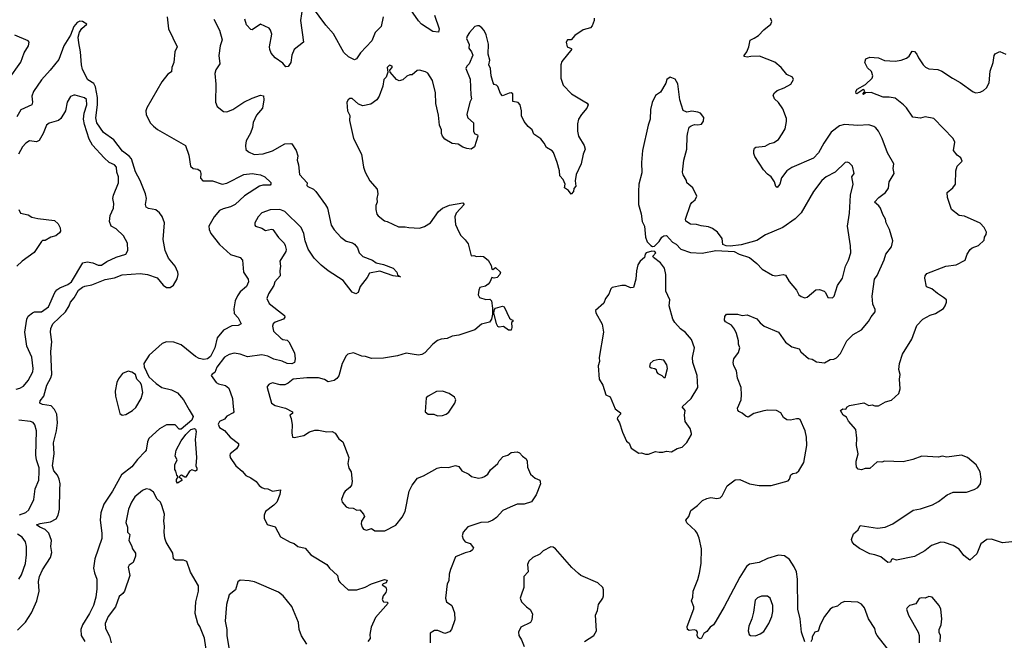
# Model space of a CAD drawing. Extents: x 2056909 to 2160450, y 827444 to 1016825.
# Tile 395 of 501: x 2074505 to 2082681, y 1005796 to 1010951. Entities that reach past the tile are written whole.
import ezdxf

# ---------------------------------------------------------------- set-up
doc = ezdxf.new("R2010")
doc.units = 0

msp = doc.modelspace()

# ---------------------------------------------------------------- linework, layer by layer
at = {"layer": '0CON10XD'}
for points in [[(2076852, 1011055), (2076836.2, 1010945), (2076860, 1010765), (2076785, 1010702.5), (2076764.2, 1010655.8), (2076757.5, 1010595), (2076735, 1010562), (2076715, 1010560), (2076688.8, 1010588.8), (2076625.4, 1010635.4), (2076593.4, 1010673.4), (2076582.4, 1010702.4), (2076580, 1010725), (2076597.9, 1010832.1), (2076588.1, 1010865), (2076575, 1010880), (2076505, 1010914.3), (2076435, 1010868), (2076425, 1010868.8), (2076388.7, 1010908.7), (2076375.5, 1010955)], [(2077523.3, 1010975), (2077505.7, 1010894.3), (2077456.2, 1010845), (2077430, 1010775), (2077334.4, 1010675.6), (2077302.5, 1010625), (2077285, 1010617.5), (2077235, 1010642), (2077195, 1010677.5), (2077110.4, 1010835), (2077048.1, 1010905), (2076935, 1011056.2)], [(2077948.9, 1010988.9), (2077989.2, 1010875), (2077983.3, 1010846.7), (2077935, 1010852.9), (2077840.8, 1010915), (2077815, 1010942.9), (2077753.9, 1011033.9)], [(2074485, 1005880), (2074552.3, 1005947.7), (2074602, 1006025), (2074646, 1006125), (2074666.2, 1006205), (2074660, 1006285), (2074670, 1006325), (2074695, 1006382.5), (2074761.2, 1006485), (2074771.2, 1006525), (2074764.4, 1006575), (2074767.5, 1006625), (2074746.9, 1006685), (2074717.1, 1006717.1), (2074672, 1006735), (2074643.8, 1006755), (2074675, 1006767.7), (2074759.6, 1006780.4), (2074808.5, 1006805), (2074824.1, 1006835.9), (2074834, 1006885), (2074837.8, 1007047.8), (2074840, 1007095), (2074832.2, 1007135), (2074817.8, 1007167.8), (2074786.9, 1007205), (2074775.8, 1007245), (2074791.9, 1007345), (2074785.9, 1007435.9), (2074810, 1007535), (2074818.7, 1007601.3), (2074812.7, 1007675), (2074794.7, 1007714.7), (2074765, 1007743.1), (2074695, 1007753.8), (2074671.2, 1007765), (2074675.8, 1007785), (2074704.4, 1007825), (2074729.4, 1007915), (2074762.9, 1007977.1), (2074771.5, 1008005), (2074763.8, 1008195), (2074771.6, 1008275), (2074761.2, 1008355), (2074763, 1008387), (2074780.8, 1008425), (2074885, 1008523.6), (2074914.6, 1008575.4), (2074925.9, 1008605), (2074958.1, 1008641.9), (2074994.2, 1008705.8), (2075025, 1008729.6), (2075045, 1008738.7), (2075105, 1008749.2), (2075215, 1008791.9), (2075293.2, 1008806.8), (2075355, 1008833.2), (2075505, 1008842.5), (2075565, 1008834.7), (2075645, 1008807.3), (2075695, 1008747.3), (2075725, 1008726.2), (2075754.5, 1008725.5), (2075783.2, 1008746.8), (2075812.1, 1008797.9), (2075820.6, 1008835), (2075818.9, 1008855), (2075795.6, 1008905), (2075740.1, 1008970.1), (2075713.2, 1009035), (2075695.7, 1009125), (2075706.7, 1009265), (2075687.1, 1009317.1), (2075666.3, 1009346.3), (2075635, 1009371.8), (2075575, 1009384), (2075554, 1009395), (2075550, 1009415), (2075557.5, 1009465), (2075550.5, 1009505), (2075505, 1009616.7), (2075466.7, 1009686.7), (2075431.7, 1009795), (2075415, 1009817.1), (2075359.2, 1009859.2), (2075285, 1009952.9), (2075199.2, 1010015), (2075146.3, 1010095), (2075136.1, 1010136.1), (2075150, 1010245), (2075150.3, 1010305), (2075134.9, 1010394.9), (2075121.6, 1010421.6), (2075070.9, 1010450.9), (2075027.2, 1010537.2), (2075017.3, 1010577.3), (2075010.3, 1010685), (2074995, 1010758), (2074991.5, 1010805), (2075001.2, 1010848.8), (2075020.9, 1010879.1), (2075062, 1010915), (2075027.5, 1010935), (2075005, 1010938.5), (2074981.7, 1010928.3), (2074953.1, 1010895), (2074927.4, 1010822.6), (2074871.9, 1010735), (2074830.4, 1010619.6), (2074758.9, 1010531.1), (2074685, 1010452.7), (2074620.3, 1010355), (2074606.3, 1010315), (2074611.2, 1010265), (2074604.8, 1010245.2), (2074515, 1010202.1), (2074480.7, 1010145)], [(2075729.7, 1010975), (2075740.3, 1010875), (2075811.2, 1010725), (2075791.9, 1010685), (2075783.3, 1010595), (2075768.5, 1010555), (2075765, 1010517.5), (2075735, 1010500), (2075684.1, 1010435.9), (2075560.2, 1010219.8), (2075552.2, 1010195), (2075554.5, 1010165), (2075589.1, 1010095), (2075615, 1010065.6), (2075649.6, 1010039.6), (2075882.5, 1009905), (2075908.6, 1009825), (2075924.2, 1009735), (2075944.4, 1009714.4), (2075985, 1009708.8), (2076002.5, 1009695), (2076010, 1009675), (2076006.7, 1009635), (2076025, 1009613.3), (2076105, 1009612.5), (2076185, 1009584.6), (2076225.6, 1009594.4), (2076366.2, 1009665), (2076433.8, 1009673.8), (2076469.5, 1009669.5), (2076505, 1009662.7), (2076541.2, 1009645), (2076588.8, 1009598.8), (2076591.2, 1009585), (2076585, 1009576.7), (2076525, 1009576.5), (2076495, 1009567.1), (2076370.7, 1009489.2), (2076293.9, 1009416.1), (2076255, 1009395.6), (2076195, 1009380.4), (2076165, 1009365.4), (2076118.8, 1009315), (2076075.5, 1009235), (2076078.1, 1009208.1), (2076092.7, 1009175), (2076165, 1009083.8), (2076255, 1008999.6), (2076336.1, 1008976.1), (2076354.5, 1008955), (2076363.2, 1008855), (2076402.2, 1008795), (2076405.4, 1008774.6), (2076387.8, 1008735), (2076335, 1008690.6), (2076312.6, 1008657.4), (2076293.8, 1008615), (2076281.5, 1008548.5), (2076285, 1008510), (2076319.4, 1008475), (2076342.5, 1008425), (2076317.5, 1008412.5), (2076265, 1008409.7), (2076197.4, 1008372.6), (2076145, 1008308.4), (2076125.1, 1008225), (2076088.1, 1008155), (2076065, 1008135.2), (2076035, 1008129.1), (2075995, 1008136.3), (2075964.2, 1008154.2), (2075845, 1008250.5), (2075785, 1008272.4), (2075725, 1008276.5), (2075688.4, 1008261.6), (2075579.4, 1008165), (2075536.7, 1008095), (2075538.3, 1008068.3), (2075577.5, 1007985), (2075638.8, 1007928.8), (2075685, 1007896.2), (2075765, 1007877.1), (2075815, 1007851.2), (2075865.7, 1007795), (2075911.9, 1007711.9), (2075944.2, 1007655), (2075935, 1007624.1), (2075845, 1007549.1), (2075829.3, 1007549.3), (2075795, 1007585.8), (2075725, 1007586.2), (2075665, 1007552.5), (2075577.4, 1007472.6), (2075565.4, 1007445), (2075553.8, 1007376.2), (2075546.9, 1007365), (2075482.2, 1007297.8), (2075435, 1007237.5), (2075349.9, 1007170.1), (2075275.6, 1007035), (2075203.5, 1006926.5), (2075178.2, 1006855), (2075172.7, 1006795), (2075187.9, 1006685), (2075187.3, 1006642.7), (2075127.2, 1006472.8)], [(2076118, 1010955), (2076162.5, 1010865), (2076185.5, 1010785), (2076169.5, 1010735), (2076157.1, 1010655), (2076166, 1010585), (2076134.4, 1010535.6), (2076126, 1010505), (2076132.9, 1010415), (2076131.4, 1010265), (2076145, 1010231.2), (2076198.3, 1010188.3), (2076225, 1010186.7), (2076275, 1010206), (2076365, 1010266), (2076435, 1010298), (2076505, 1010323.3), (2076529.3, 1010319.3), (2076533.3, 1010285), (2076521.2, 1010215), (2076471.2, 1010158.8), (2076443.4, 1010096.6), (2076437.5, 1010055), (2076421.7, 1010008.3), (2076384, 1009945), (2076378.8, 1009905), (2076382.3, 1009872.3), (2076405, 1009853.3), (2076451.7, 1009831.7), (2076526.1, 1009836.1), (2076605, 1009862), (2076705, 1009920), (2076755, 1009923.8), (2076765, 1009918.8), (2076800, 1009865), (2076815, 1009820), (2076808.8, 1009785), (2076820, 1009745), (2076827.5, 1009665), (2076891.4, 1009595), (2076890, 1009575), (2076896.2, 1009565), (2076943.7, 1009543.7), (2076965, 1009522.9), (2077044.6, 1009414.6)], [(2079276.2, 1010965), (2079276.2, 1010945), (2079259.5, 1010900.5), (2079245, 1010883.8), (2079185, 1010865.8), (2079115, 1010820), (2079085, 1010783.3), (2079052.5, 1010785), (2079043.6, 1010763.6), (2079050, 1010725), (2079085, 1010712.5), (2079090, 1010705), (2079007.5, 1010605), (2078998.8, 1010575), (2078998, 1010465), (2079017.7, 1010407.7), (2079085.9, 1010335.9), (2079183, 1010277), (2079218.3, 1010258.3), (2079226.7, 1010245), (2079215, 1010216.7), (2079169.2, 1010165), (2079145.6, 1010124.4), (2079135.8, 1010085), (2079136, 1010025), (2079146.2, 1009985), (2079193.3, 1009905), (2079200, 1009875), (2079183.3, 1009835), (2079167.5, 1009755), (2079126.7, 1009665), (2079117, 1009613), (2079121.7, 1009568.3), (2079105, 1009550), (2079102.5, 1009525), (2079085, 1009502.5), (2079063, 1009533), (2079030, 1009555), (2079033.3, 1009585), (2079017.5, 1009625), (2078990, 1009655), (2078986.2, 1009695), (2078968, 1009765), (2078937.6, 1009847.6), (2078925, 1009861.2), (2078878.3, 1009888.3), (2078860, 1009925), (2078832, 1009962), (2078775, 1010001.2), (2078760, 1010035), (2078726, 1010065), (2078694, 1010105), (2078672.1, 1010152.1), (2078672.9, 1010195), (2078660.6, 1010245), (2078645, 1010262.9), (2078600.8, 1010270.8), (2078599.2, 1010335), (2078585, 1010344.2), (2078568.6, 1010341.4), (2078515, 1010320), (2078497.3, 1010337.3), (2078475, 1010397.5), (2078465, 1010407.5), (2078445, 1010412.5), (2078436.4, 1010426.4), (2078419.2, 1010485), (2078414, 1010545), (2078400.8, 1010575), (2078408, 1010615), (2078395.8, 1010665.8), (2078397.7, 1010747.7), (2078377.5, 1010825), (2078360.7, 1010860.7), (2078343.6, 1010883.6), (2078319.5, 1010899.5), (2078305, 1010901.2), (2078285, 1010893.3), (2078240, 1010845), (2078219.2, 1010815), (2078214.1, 1010794.1), (2078236.7, 1010745), (2078233.3, 1010715), (2078257.5, 1010685), (2078267, 1010657), (2078236.2, 1010583.8), (2078216.7, 1010565), (2078210, 1010545), (2078246.4, 1010456.4), (2078250, 1010325), (2078256.7, 1010295), (2078243.3, 1010265), (2078218.8, 1010165), (2078226.7, 1010135), (2078273.3, 1010095), (2078272.5, 1010022.5), (2078284.1, 1010004.1), (2078305.8, 1009995.8), (2078310, 1009985), (2078282.5, 1009895), (2078255, 1009876.7), (2078217.5, 1009882.5), (2078185, 1009892.5), (2078145, 1009916.7), (2078095, 1009922.5), (2078035, 1009960), (2078014.5, 1009984.5), (2078006, 1010005), (2078007.5, 1010035), (2077990, 1010075), (2077982.1, 1010157.9), (2077961.3, 1010255), (2077956.7, 1010345), (2077932.2, 1010445), (2077895, 1010506), (2077875, 1010518), (2077825, 1010531.2), (2077805, 1010528.8), (2077765, 1010493.3), (2077745, 1010492.5), (2077718.3, 1010481.7), (2077685, 1010452.5), (2077655, 1010442.5), (2077633.6, 1010453.6), (2077580, 1010515), (2077578.3, 1010531.7), (2077597.5, 1010555), (2077597.5, 1010565), (2077575, 1010572.5), (2077557.5, 1010555), (2077562.5, 1010515), (2077547.5, 1010475), (2077527.5, 1010455), (2077520.5, 1010399.5), (2077490.4, 1010315), (2077469.6, 1010285), (2077419.9, 1010250.1), (2077355, 1010236.8), (2077318.7, 1010248.7), (2077265, 1010295.8), (2077245, 1010296.7), (2077232.5, 1010285), (2077222.5, 1010265), (2077223, 1010227), (2077227.5, 1010195), (2077245.9, 1010155.9), (2077243.8, 1010115), (2077275.7, 1009965), (2077341.9, 1009835), (2077360.8, 1009725), (2077374.2, 1009684.2), (2077411.5, 1009611.5), (2077472.3, 1009542.3), (2077478.8, 1009505), (2077470, 1009465), (2077472.5, 1009435), (2077461.7, 1009408.3), (2077461.2, 1009375), (2077470, 1009335), (2077480.7, 1009320.7), (2077535, 1009280), (2077555, 1009276.2), (2077649.5, 1009229.5), (2077705, 1009231.2), (2077735, 1009224), (2077825, 1009218.8), (2077865.9, 1009234.1), (2077915, 1009263.3), (2077982.7, 1009357.3), (2078015, 1009386.7), (2078075, 1009412), (2078185, 1009428.8), (2078196.2, 1009415), (2078129.2, 1009345), (2078117.5, 1009315), (2078125, 1009250), (2078138.3, 1009218.3)], [(2080485, 1006322), (2080355.8, 1006075), (2080285.7, 1005954.3), (2080265.9, 1005924.1), (2080237.5, 1005905), (2080209.5, 1005870.5), (2080185, 1005852.5), (2080165.6, 1005814.4), (2080155, 1005808.6), (2080137.4, 1005817.4), (2080130.8, 1005835), (2080133, 1005863), (2080125, 1005876.7), (2080105, 1005882.5), (2080065, 1005876.7), (2080050, 1005885), (2080048.3, 1005911.7), (2080103, 1006057), (2080103.3, 1006075), (2080082.5, 1006125), (2080093.8, 1006155), (2080096.2, 1006205), (2080137.3, 1006302.7), (2080150, 1006355), (2080162.5, 1006435), (2080166.7, 1006555), (2080146.7, 1006645), (2080130, 1006685), (2080115.7, 1006705.7), (2080045, 1006772.5), (2080037.5, 1006795), (2080060, 1006825), (2080077.5, 1006875), (2080132.5, 1006915), (2080175, 1006956.7), (2080210, 1006975), (2080245, 1006983.8), (2080295, 1006973.3), (2080320.7, 1006979.3), (2080337.5, 1006995), (2080380, 1007080), (2080445, 1007128.8), (2080485, 1007131.2), (2080565, 1007096.2), (2080645, 1007082), (2080745, 1007082), (2080885, 1007122), (2080897.5, 1007135), (2080908.8, 1007171.2), (2080925, 1007180.8), (2080955, 1007186), (2080975, 1007203.8), (2081016.6, 1007273.4), (2081040.8, 1007415), (2081038.1, 1007485), (2081028.1, 1007535), (2080985, 1007630), (2080975, 1007636.2), (2080955, 1007636.2), (2080905, 1007624.2), (2080875, 1007628), (2080848.3, 1007648.3), (2080825.7, 1007685.7), (2080790, 1007705), (2080717.4, 1007707.4), (2080685, 1007702.2), (2080600.9, 1007679.1), (2080555, 1007650), (2080535, 1007656.7), (2080505, 1007683.8), (2080477.7, 1007697.7), (2080468.3, 1007708.3), (2080466.2, 1007725), (2080495.6, 1007794.4), (2080500, 1007835), (2080495.9, 1007895.9), (2080464.3, 1007974.3), (2080458, 1008035), (2080435.7, 1008075.7), (2080430.8, 1008105), (2080436.2, 1008135), (2080474.2, 1008185.8), (2080485.8, 1008225), (2080474, 1008255), (2080472.5, 1008285), (2080456, 1008345), (2080441.3, 1008381.3), (2080415, 1008414.2), (2080365, 1008441.2), (2080356.2, 1008455), (2080360, 1008485), (2080373.9, 1008506.1), (2080465, 1008506), (2080505, 1008493.8), (2080545, 1008499.2), (2080625, 1008467.5), (2080653, 1008433), (2080687.5, 1008405), (2080805, 1008356.7), (2080865, 1008273.8), (2080917.5, 1008235), (2080978.3, 1008218.3), (2080992.3, 1008192.3), (2081055, 1008136.2), (2081085, 1008132), (2081120.3, 1008110.3), (2081189.1, 1008100.9), (2081235, 1008128), (2081265, 1008130.8), (2081286.6, 1008143.4), (2081320.5, 1008179.5), (2081374, 1008285), (2081425, 1008335.8), (2081494.2, 1008375), (2081554.2, 1008445), (2081575, 1008483.3), (2081608, 1008525), (2081610, 1008545), (2081588.2, 1008588.2), (2081584.5, 1008655), (2081602, 1008795), (2081624.3, 1008825.7), (2081683, 1008957), (2081697.3, 1009002.7), (2081744, 1009065), (2081756, 1009115), (2081727.3, 1009207.3), (2081698.8, 1009265), (2081693.8, 1009295), (2081672.4, 1009332.4), (2081652.9, 1009385), (2081640, 1009405), (2081604, 1009435), (2081640, 1009475), (2081694.2, 1009515), (2081719.4, 1009550.6), (2081724.4, 1009605), (2081766, 1009675), (2081759.2, 1009715), (2081763.8, 1009755), (2081712.2, 1009845), (2081667.5, 1009965), (2081635, 1010026.2), (2081615, 1010054), (2081598.8, 1010065), (2081555, 1010078.1), (2081465, 1010072.9), (2081355, 1010081.5), (2081311.7, 1010068.3), (2081244, 1010016), (2081181.9, 1009925), (2081136.9, 1009845), (2081097.8, 1009802.2), (2080917.4, 1009722.6), (2080875, 1009695.8), (2080831.7, 1009638.3), (2080816.2, 1009585), (2080795, 1009557.5), (2080783.8, 1009565), (2080773.8, 1009605), (2080744, 1009645), (2080715, 1009668), (2080682, 1009705), (2080610, 1009815), (2080600.7, 1009840.7), (2080600, 1009865), (2080606.7, 1009885), (2080618.3, 1009891.7), (2080695, 1009901.4), (2080735, 1009924), (2080768.3, 1009931.7), (2080805, 1009956.7), (2080837.7, 1010002.3), (2080860, 1010045), (2080872, 1010105), (2080871.2, 1010131.2), (2080842.1, 1010212.1), (2080805, 1010263.3), (2080773.3, 1010295), (2080762.5, 1010325), (2080773.3, 1010345), (2080795, 1010363.8), (2080852.5, 1010385), (2080907.5, 1010415), (2080930, 1010455), (2080922.5, 1010475), (2080875.7, 1010495.7), (2080828, 1010555), (2080775, 1010598.6), (2080647.4, 1010647.4), (2080575, 1010645.8), (2080545, 1010638.8), (2080520, 1010645), (2080520, 1010655), (2080542, 1010685), (2080558.8, 1010725), (2080569.3, 1010780.7), (2080605, 1010796.7), (2080638.8, 1010821.2), (2080684.2, 1010865.8), (2080742.5, 1010915), (2080750, 1010935), (2080740, 1010965)], [(2074412.9, 1010455), (2074512.7, 1010597.3), (2074542.5, 1010675), (2074578.1, 1010735), (2074582.5, 1010765), (2074576.2, 1010775), (2074465, 1010821.6)], [(2082795, 1006620), (2082665.6, 1006605.6), (2082575, 1006636.2), (2082535, 1006633.8), (2082485, 1006598), (2082453.8, 1006515), (2082395, 1006462.5), (2082345, 1006501.2), (2082305, 1006554.2), (2082255, 1006583.5), (2082185, 1006610), (2082155, 1006612.5), (2082076.7, 1006583.3), (2082021.7, 1006538.3), (2081935, 1006491.4), (2081785, 1006462), (2081755, 1006473.3), (2081745, 1006467.5), (2081735, 1006446.2), (2081715, 1006443.1), (2081655, 1006488.8), (2081605, 1006507.5), (2081565, 1006513.8), (2081479.3, 1006559.3), (2081433.3, 1006593.3), (2081417.5, 1006615), (2081412.5, 1006635), (2081428.8, 1006681.2), (2081467.5, 1006715), (2081485, 1006750), (2081627.3, 1006727.3), (2081692.5, 1006735), (2081755.5, 1006764.5), (2081925, 1006878), (2081985, 1006888), (2082085, 1006922), (2082135, 1006948.8), (2082205.9, 1007004.1), (2082255, 1007028), (2082365.8, 1007025.8), (2082432, 1007048), (2082460.8, 1007065), (2082482.5, 1007095), (2082489.4, 1007135), (2082480.8, 1007195), (2082447.5, 1007255), (2082375, 1007316), (2082325, 1007334), (2082205, 1007317.5), (2082165, 1007326), (2082135, 1007318), (2081995, 1007326), (2081922.5, 1007297.5), (2081840.7, 1007279.3), (2081685, 1007283.8), (2081665, 1007276.7), (2081625, 1007277.5), (2081565, 1007222.5), (2081525, 1007222.5), (2081495, 1007212.5), (2081467.5, 1007217.5), (2081452.5, 1007235), (2081450, 1007265), (2081450, 1007285), (2081466.7, 1007345), (2081453.3, 1007415), (2081456.7, 1007475), (2081447, 1007547), (2081387, 1007617), (2081369.3, 1007649.3), (2081342.5, 1007665), (2081320, 1007705), (2081340.7, 1007719.3), (2081365, 1007717.5), (2081376.2, 1007735), (2081395, 1007747.1), (2081515, 1007767.5), (2081555, 1007747.5), (2081585, 1007752.5), (2081605, 1007743.3), (2081636.1, 1007743.9), (2081695, 1007776.7), (2081745, 1007791.2), (2081806.2, 1007845), (2081817.1, 1007885), (2081811.2, 1007965), (2081816.2, 1008005), (2081806.2, 1008045), (2081811.2, 1008095), (2081836.1, 1008173.9), (2081912.7, 1008297.3), (2081955, 1008412.5), (2082005, 1008463.3), (2082065, 1008496), (2082109.7, 1008510.3), (2082175, 1008551.2), (2082191.2, 1008575), (2082201.2, 1008605), (2082200, 1008625), (2082176.7, 1008645), (2082125.9, 1008675.9), (2082080, 1008715), (2082035, 1008732.5), (2082020, 1008805), (2082022.5, 1008825), (2082036.4, 1008843.6), (2082196.2, 1008903.8), (2082280, 1008915), (2082355, 1008952.5), (2082373.3, 1009005), (2082398.3, 1009041.7), (2082415, 1009056.7), (2082467.5, 1009075), (2082515, 1009120), (2082517.5, 1009145), (2082531.7, 1009168.3), (2082532.5, 1009185), (2082513.3, 1009225), (2082480.7, 1009260.7), (2082350.5, 1009320.5), (2082306.1, 1009326.1), (2082243.3, 1009375), (2082210, 1009475), (2082206.7, 1009515), (2082254.2, 1009555.8), (2082276.2, 1009585), (2082278, 1009695), (2082290, 1009735), (2082330, 1009775), (2082318.8, 1009805), (2082290, 1009825), (2082260, 1009865), (2082269.2, 1009935), (2082257.1, 1009965), (2082095, 1010130.6), (2082025, 1010144.4), (2081984.4, 1010134.4), (2081922.3, 1010142.3), (2081869.1, 1010219.1), (2081844.3, 1010244.3), (2081775, 1010298), (2081725, 1010308), (2081675, 1010308.8), (2081575, 1010347.5), (2081527.5, 1010342.5), (2081511.2, 1010331.2), (2081507.5, 1010335), (2081523.3, 1010355), (2081515, 1010370), (2081505, 1010368.8), (2081455, 1010334), (2081449.5, 1010339.5), (2081448.1, 1010355), (2081458.6, 1010375), (2081527.6, 1010412.4), (2081584.2, 1010465), (2081588, 1010485), (2081579.5, 1010519.5), (2081545, 1010550), (2081522.5, 1010595), (2081532.5, 1010625), (2081565, 1010640), (2081635, 1010633.8), (2081685, 1010612.5), (2081775, 1010606), (2081825, 1010613.8), (2081869.5, 1010630.5), (2081892.3, 1010647.7), (2081915, 1010690), (2081935, 1010686.7), (2081955.7, 1010665.7), (2081968, 1010635), (2082006.7, 1010576.7), (2082026.8, 1010556.8), (2082055, 1010542.5), (2082128.3, 1010538.3), (2082162.5, 1010525), (2082250, 1010465), (2082315, 1010430), (2082421.1, 1010351.1), (2082445, 1010344), (2082480.5, 1010349.5), (2082508.1, 1010361.9), (2082533.3, 1010385), (2082554.1, 1010425.9), (2082564, 1010525), (2082588, 1010595), (2082596.7, 1010653.3), (2082605, 1010667.5), (2082645, 1010686.7), (2082695, 1010663.8)], [(2081255, 1008640), (2081267.5, 1008655), (2081296.4, 1008743.6), (2081338, 1008805), (2081362.2, 1008905), (2081388.5, 1008955), (2081405.6, 1009015), (2081403.4, 1009073.4), (2081378, 1009235), (2081394.4, 1009345), (2081403.1, 1009495), (2081426, 1009585), (2081416.2, 1009645), (2081433.8, 1009675), (2081420, 1009735), (2081393.6, 1009763.6), (2081375, 1009768.8), (2081360, 1009765), (2081276.4, 1009683.6), (2081202.5, 1009645), (2081165, 1009615.8), (2081096.8, 1009523.2), (2080995, 1009348), (2080945, 1009297.1), (2080841.2, 1009225), (2080696.7, 1009165), (2080625, 1009118), (2080495, 1009081.4), (2080405, 1009071.2), (2080371.7, 1009071.7), (2080343.6, 1009083.6), (2080337.5, 1009135), (2080300, 1009185), (2080257, 1009217), (2080225, 1009232), (2080165, 1009238), (2080125, 1009251.2), (2080076.4, 1009253.6), (2080037, 1009277), (2080034, 1009295), (2080075, 1009417.5), (2080085, 1009433.3), (2080113.3, 1009455), (2080126.7, 1009485), (2080094, 1009555), (2080046, 1009595), (2080042.5, 1009615), (2080013.7, 1009663.7), (2080008.9, 1009685), (2080019.2, 1009785), (2080044, 1009875), (2080046.2, 1009985), (2080053.3, 1010015), (2080065, 1010057.5), (2080079.3, 1010070.7), (2080109.3, 1010079.3), (2080135, 1010076.7), (2080165.8, 1010084.2), (2080181.7, 1010108.3), (2080185, 1010140), (2080157.5, 1010175), (2080135, 1010183.8), (2080085, 1010191.2), (2080045, 1010183.3), (2080015, 1010197.5), (2079986, 1010285), (2079969.3, 1010419.3), (2079946.7, 1010456.7), (2079933.6, 1010463.6), (2079905, 1010472.5), (2079877.5, 1010455), (2079870, 1010425), (2079825, 1010350), (2079785, 1010322.5), (2079756.1, 1010263.9), (2079744.1, 1010205.9), (2079741.2, 1010125), (2079723.8, 1010075), (2079676, 1009865), (2079668, 1009765), (2079671.7, 1009678.3), (2079646, 1009585), (2079643.3, 1009525), (2079643.8, 1009415), (2079665, 1009340), (2079673.8, 1009275), (2079692, 1009235), (2079702, 1009145), (2079716.4, 1009106.4), (2079746.7, 1009076.7), (2079758.3, 1009068.3), (2079775, 1009070), (2079815, 1009110), (2079837.5, 1009145), (2079855, 1009156.7), (2079875, 1009157.5), (2079925, 1009102.5), (2079955, 1009087.5), (2079993.9, 1009043.9), (2080075, 1009018.8), (2080171.7, 1009011.7), (2080285, 1009034), (2080436.4, 1009026.4), (2080480, 1009005), (2080566.1, 1008976.1), (2080627, 1008927), (2080669.5, 1008879.5), (2080755, 1008828.8), (2080785, 1008824.2), (2080845, 1008835.7), (2080865, 1008828), (2080895, 1008776.2), (2080955, 1008703.8), (2080976, 1008665), (2080995, 1008651.4), (2081025, 1008641.2), (2081045, 1008646.2), (2081115, 1008706.7), (2081145, 1008710), (2081185, 1008697.5), (2081196.1, 1008686.1), (2081215, 1008642.5), (2081255, 1008640)], [(2074475, 1007882.9), (2074505, 1007890.8), (2074535, 1007908), (2074576.2, 1007953.8), (2074612.5, 1008025), (2074617, 1008053), (2074605, 1008147.5), (2074565, 1008240), (2074547.5, 1008355), (2074564, 1008465), (2074575, 1008487.5), (2074612.3, 1008517.7), (2074626.2, 1008523.8), (2074685, 1008525.6), (2074744.2, 1008565), (2074797.5, 1008685), (2074813.7, 1008706.3), (2074837.3, 1008722.7), (2074905, 1008750.6), (2074935, 1008774.4), (2075028.9, 1008931.1), (2075065, 1008940.6), (2075111.3, 1008931.3), (2075155, 1008913.3), (2075185, 1008912.9), (2075227.4, 1008942.6), (2075305, 1008977.5), (2075385, 1009003.3), (2075403.3, 1009035), (2075398.8, 1009095), (2075367.5, 1009155), (2075304.6, 1009214.6), (2075265, 1009237.5), (2075249.4, 1009275), (2075255.6, 1009325), (2075284.5, 1009385), (2075285.5, 1009425.5), (2075278.6, 1009465), (2075282.5, 1009495), (2075325.7, 1009595), (2075324.4, 1009645), (2075311.4, 1009685), (2075308.6, 1009725), (2075291.2, 1009745), (2075246.4, 1009766.4), (2075205, 1009802.5), (2075108.8, 1009908.8), (2075080.8, 1009959.2), (2075041.7, 1010081.7), (2075035.5, 1010125), (2075040, 1010175), (2075061.2, 1010245), (2075058, 1010288), (2075043.3, 1010303.3), (2074965, 1010324.2), (2074954.4, 1010325.6), (2074927, 1010313), (2074897.5, 1010265), (2074884.2, 1010195), (2074845, 1010130), (2074825.6, 1010114.4), (2074748.3, 1010091.7), (2074726.2, 1010075), (2074700.8, 1010005), (2074665, 1009948), (2074645, 1009938), (2074585, 1009944), (2074555, 1009926.2), (2074529.2, 1009895), (2074495, 1009833.3)], [(2077044.6, 1009414.6), (2077060.6, 1009385), (2077091.5, 1009245), (2077116.7, 1009206.7), (2077170.8, 1009145), (2077215, 1009110.5), (2077267.3, 1009097.3), (2077285, 1009086.2), (2077310.8, 1009055), (2077324, 1009015), (2077354.5, 1008984.5), (2077433.3, 1008955), (2077465, 1008931.2), (2077525, 1008918), (2077605, 1008886), (2077637.5, 1008855), (2077643.3, 1008833.3), (2077667.5, 1008815), (2077605, 1008824.2), (2077495, 1008862.9), (2077410, 1008845), (2077390.7, 1008809.3), (2077333.3, 1008735), (2077315.8, 1008684.2), (2077295, 1008673.8), (2077265, 1008688.8), (2077192, 1008785), (2077066.2, 1008865), (2077007.5, 1008912.5), (2076950.6, 1008970.6), (2076900, 1009045), (2076875.4, 1009115.4), (2076865, 1009176.2), (2076843.3, 1009225), (2076705, 1009357.1), (2076665, 1009375.6), (2076585, 1009371.2), (2076515, 1009345.8), (2076483.8, 1009315), (2076456, 1009265), (2076456.2, 1009245), (2076463.8, 1009235), (2076515, 1009218.8), (2076545, 1009201.2), (2076595, 1009211.2), (2076607.3, 1009207.3), (2076652.7, 1009142.7), (2076700, 1009095), (2076710, 1009075), (2076716.4, 1009043.6), (2076713.8, 1009025), (2076663.8, 1008945), (2076670, 1008905), (2076663.8, 1008865), (2076668.8, 1008825), (2076624, 1008775), (2076615, 1008742.5), (2076570, 1008675), (2076556.7, 1008635), (2076576.7, 1008595), (2076655, 1008532), (2076703.3, 1008495), (2076705, 1008480), (2076695, 1008463.8), (2076625, 1008437.5), (2076610.8, 1008425), (2076602.9, 1008405), (2076612.9, 1008365), (2076672, 1008305), (2076690, 1008295), (2076725, 1008288.5), (2076740.9, 1008275), (2076787.5, 1008185), (2076792.3, 1008135), (2076786.9, 1008105), (2076765, 1008091.6), (2076725, 1008094.7), (2076685, 1008115.4), (2076615, 1008132.7), (2076565, 1008156.2), (2076515, 1008167.9), (2076395, 1008151.2), (2076335, 1008172.9), (2076285, 1008181.4), (2076245, 1008171.4), (2076205, 1008148.6), (2076140.8, 1008065), (2076125, 1008020), (2076102.7, 1008007.3), (2076093.8, 1007995), (2076135, 1007936.7), (2076155, 1007926.2), (2076215, 1007913.3), (2076240.5, 1007890.5), (2076272, 1007805), (2076276, 1007736), (2076284.2, 1007695), (2076277.5, 1007685), (2076225, 1007659.2), (2076205, 1007634), (2076165, 1007613.8), (2076152.3, 1007592.3), (2076165, 1007563.8), (2076205, 1007540), (2076252.4, 1007482.4), (2076321.7, 1007431.7), (2076322, 1007415), (2076304.3, 1007385.7), (2076253.3, 1007345), (2076248.8, 1007335), (2076252, 1007315), (2076300.8, 1007245), (2076352.6, 1007202.6), (2076383.1, 1007165), (2076425, 1007145.5), (2076469.4, 1007115), (2076493.2, 1007083.2), (2076515, 1007065.7), (2076535, 1007056.9), (2076565, 1007054), (2076603.6, 1007036.4), (2076670, 1007045), (2076666.2, 1007006.2), (2076638.6, 1006945), (2076615, 1006919.2), (2076546.2, 1006865), (2076533.8, 1006835), (2076535, 1006810), (2076559.5, 1006759.5), (2076625, 1006738.8), (2076670, 1006655), (2076751.1, 1006611.1), (2076785, 1006601.4), (2076815, 1006576.4), (2076875, 1006561.1), (2076922.9, 1006505), (2077054.2, 1006425), (2077076, 1006395), (2077144, 1006335), (2077153.3, 1006293.3), (2077165, 1006276.2), (2077232.5, 1006215), (2077305, 1006216.9), (2077372.1, 1006237.9), (2077425, 1006265.8), (2077535, 1006301.2), (2077556.7, 1006295), (2077547.5, 1006272.5), (2077523.3, 1006266.7), (2077513.6, 1006256.4), (2077545, 1006237.5), (2077551.2, 1006215), (2077545, 1006192.5), (2077522.5, 1006165), (2077516, 1006135), (2077525, 1006116.2), (2077555, 1006112.2), (2077564.3, 1006105), (2077458, 1005985), (2077422, 1005905), (2077411.2, 1005845), (2077415, 1005810), (2077395, 1005787.5)], [(2074497.5, 1009375), (2074510, 1009345), (2074575, 1009330), (2074605, 1009311.2), (2074655, 1009298.8), (2074795, 1009283.3), (2074823.3, 1009255), (2074841.7, 1009221.7), (2074843.8, 1009195), (2074835, 1009180), (2074803.9, 1009156.1), (2074764.1, 1009145.9), (2074715, 1009117.5), (2074695, 1009116.7), (2074685, 1009110), (2074623.9, 1009016.1), (2074525, 1008946.7), (2074480, 1008905)], [(2078138.3, 1009218.3), (2078165, 1009162.5), (2078205, 1009123.3), (2078229.1, 1009089.1), (2078255, 1008990), (2078275, 1008992.5), (2078297, 1008983), (2078335, 1008987.5), (2078355, 1008983.3), (2078394.3, 1008954.3), (2078418.8, 1008908.8), (2078425, 1008880), (2078435, 1008877.5), (2078455, 1008892.5), (2078496, 1008855), (2078492, 1008835), (2078470.3, 1008809.7), (2078443.8, 1008803.8), (2078425, 1008810), (2078409.5, 1008770.5), (2078395.8, 1008754.2), (2078371.7, 1008738.3), (2078325, 1008726.2), (2078316.2, 1008705), (2078312.5, 1008665), (2078323.3, 1008645), (2078375, 1008628), (2078409.3, 1008629.3), (2078421.2, 1008615), (2078432, 1008555), (2078431.2, 1008505), (2078423.1, 1008465), (2078405, 1008440), (2078338.9, 1008421.1), (2078285, 1008374), (2078150.5, 1008329.5), (2078095, 1008322), (2078055.7, 1008304.3), (2078005, 1008297.5), (2077975, 1008285.8), (2077934.5, 1008255.5), (2077868.8, 1008185), (2077845, 1008170.8), (2077815, 1008165.7), (2077765, 1008173.5), (2077715, 1008181.2), (2077640.9, 1008159.1), (2077525, 1008140.9), (2077427, 1008137), (2077375, 1008153.8), (2077345, 1008156.2), (2077277, 1008183), (2077228.3, 1008171.7), (2077215, 1008160), (2077182.5, 1008095), (2077155.9, 1007994.1), (2077139.5, 1007970.5), (2077115, 1007953.3), (2077066.4, 1007943.6), (2077035, 1007962.5), (2076985, 1007976.2), (2076887.7, 1007977.7), (2076775, 1007965.7), (2076735, 1007931.4), (2076705, 1007919.4), (2076668.7, 1007918.7), (2076605, 1007936), (2076575, 1007923.8), (2076560, 1007905), (2076560, 1007895), (2076596, 1007765), (2076625, 1007746.5), (2076712.5, 1007725), (2076768.8, 1007695), (2076768.8, 1007681.2), (2076747.5, 1007665), (2076759.2, 1007639.2), (2076768, 1007585), (2076765, 1007520), (2076771.2, 1007485), (2076785, 1007480), (2076865, 1007498.6), (2076912.1, 1007527.9), (2076955, 1007540.6), (2076985, 1007542.9), (2077055, 1007529.2), (2077099.4, 1007529.4), (2077125, 1007516.2), (2077155, 1007468.8), (2077188, 1007445), (2077238, 1007315), (2077230.8, 1007265), (2077238, 1007225), (2077258, 1007195), (2077266.2, 1007115), (2077258.8, 1007085), (2077246.2, 1007065), (2077206.7, 1007035), (2077195, 1007017.5), (2077176.7, 1006965), (2077183.3, 1006945), (2077215.9, 1006905.9), (2077235, 1006896.2), (2077275, 1006893.8), (2077305, 1006876.7), (2077329.5, 1006879.5), (2077360, 1006845), (2077368.8, 1006825), (2077343.8, 1006785), (2077340, 1006765), (2077348, 1006735), (2077359.7, 1006719.7), (2077385, 1006712), (2077426, 1006726), (2077455, 1006706.7), (2077537.5, 1006705), (2077628.3, 1006751.7), (2077679.8, 1006820.2), (2077704.4, 1006865.6), (2077738.6, 1007035), (2077763.8, 1007085), (2077807.3, 1007142.7), (2077857.7, 1007162.3), (2077972.7, 1007227.3), (2078005, 1007233.8), (2078065, 1007231.2), (2078125, 1007248), (2078150.9, 1007240.9), (2078176.7, 1007205), (2078235, 1007176.2), (2078256.4, 1007156.4), (2078315, 1007144), (2078345, 1007149.2), (2078364.2, 1007155.8), (2078392.7, 1007177.3), (2078415, 1007213.3), (2078473.8, 1007265), (2078485, 1007286.2), (2078518.3, 1007321.7), (2078557.5, 1007335), (2078585, 1007357.5), (2078635, 1007362.5), (2078655, 1007352.5), (2078680, 1007325), (2078710, 1007305), (2078718.8, 1007285), (2078721.2, 1007235), (2078746.4, 1007176.4), (2078785, 1007143.3), (2078825, 1007127.5), (2078830, 1007095), (2078792.5, 1007005), (2078755, 1006946.7), (2078695, 1006926.7), (2078635, 1006926), (2078578.5, 1006901.5), (2078516.2, 1006873.8), (2078464.4, 1006815), (2078435, 1006793.5), (2078395, 1006778.5), (2078335, 1006775.6), (2078225, 1006739.2), (2078186.2, 1006695), (2078178.8, 1006665), (2078187.7, 1006637.7), (2078205, 1006613.3), (2078245, 1006600), (2078273.3, 1006565), (2078265, 1006547.5), (2078247.5, 1006535), (2078205, 1006523.8), (2078125, 1006490), (2078082.5, 1006385), (2078072, 1006345), (2078069.1, 1006290.9), (2078054, 1006265), (2078040, 1006145), (2078050, 1006115), (2078093.3, 1006085), (2078116.7, 1006025), (2078117.5, 1005965), (2078090, 1005885), (2078073.6, 1005866.4), (2078036.1, 1005853.9), (2077977, 1005877), (2077948.3, 1005878.3), (2077914.4, 1005855.6), (2077912, 1005775)], [(2079701.7, 1007341.7), (2079725, 1007343.3), (2079785, 1007363.8), (2079815, 1007358), (2079845, 1007358.8), (2079875, 1007368), (2079917.3, 1007362.7), (2079965, 1007388.8), (2080005, 1007401.2), (2080045, 1007440), (2080083.3, 1007505), (2080083.8, 1007515), (2080073.3, 1007555), (2080031.2, 1007615), (2080024.2, 1007665), (2080030.8, 1007705), (2080005.8, 1007735), (2080081.2, 1007805), (2080135.7, 1007895), (2080130, 1007995), (2080094.4, 1008105), (2080093.1, 1008145), (2080108.6, 1008225), (2080082.5, 1008295), (2080033.2, 1008353.2), (2079993.4, 1008383.4), (2079944.2, 1008435), (2079927.1, 1008465), (2079898, 1008575), (2079903.3, 1008625), (2079871.2, 1008695), (2079871.2, 1008835), (2079858, 1008888), (2079825, 1008932.5), (2079767.5, 1008975), (2079763.3, 1008986.7), (2079787.5, 1009015), (2079780, 1009025), (2079755, 1009027.5), (2079707.5, 1009015), (2079697.5, 1009005), (2079693.3, 1008975), (2079657.5, 1008945), (2079638.8, 1008915), (2079626.2, 1008865), (2079621.2, 1008795), (2079603, 1008727), (2079577, 1008723), (2079535, 1008743.3), (2079505, 1008743.3), (2079425, 1008726.7), (2079414.1, 1008715.9), (2079397.6, 1008672.4), (2079370, 1008635), (2079355, 1008597.5), (2079287.5, 1008535), (2079290, 1008515), (2079341.7, 1008421.7), (2079354, 1008355), (2079315.8, 1008145), (2079318.3, 1008111.7), (2079308.8, 1008075), (2079316.7, 1007965), (2079346.2, 1007915), (2079372.5, 1007835), (2079407.3, 1007817.3), (2079448.3, 1007718.3), (2079493.8, 1007685), (2079494, 1007675), (2079468.3, 1007648.3), (2079466, 1007635), (2079485, 1007602.5), (2079509.2, 1007525), (2079545, 1007450), (2079565, 1007432.5), (2079582.5, 1007392.5), (2079645, 1007350), (2079667.5, 1007352.5), (2079701.7, 1007341.7)], [(2078585, 1008372.5), (2078565, 1008373.3), (2078521.7, 1008401.7), (2078485, 1008396.7), (2078475, 1008403.3), (2078463.1, 1008425), (2078442.5, 1008515), (2078446.7, 1008543.3), (2078456.2, 1008553.8), (2078515, 1008572), (2078527.3, 1008567.3), (2078573, 1008473), (2078585, 1008460), (2078600, 1008455), (2078600, 1008445), (2078590, 1008435), (2078592.5, 1008395), (2078585, 1008372.5)], [(2079865, 1007980), (2079883.3, 1008055), (2079878.8, 1008085), (2079855, 1008122.5), (2079815, 1008127.5), (2079765, 1008117.5), (2079740, 1008095), (2079735, 1008070), (2079748.3, 1008058.3), (2079780, 1008055), (2079790, 1008045), (2079792.5, 1008025), (2079805, 1008012.5), (2079837, 1007997), (2079855, 1007980), (2079865, 1007980)], [(2075355, 1007667.5), (2075385, 1007672.7), (2075441.9, 1007705), (2075469.8, 1007730.2), (2075514, 1007805), (2075526.7, 1007855), (2075517, 1007917), (2075506.4, 1007936.4), (2075477.5, 1007965), (2075467.5, 1008005), (2075435, 1008023.8), (2075405, 1008031.2), (2075358.7, 1008011.3), (2075325, 1007968.1), (2075311.2, 1007938.8), (2075298, 1007865), (2075299.8, 1007825), (2075335, 1007681.4), (2075355, 1007667.5)], [(2077975, 1007660.4), (2078015, 1007662.9), (2078045.8, 1007674.2), (2078068.5, 1007691.5), (2078118.5, 1007765), (2078125.6, 1007795), (2078114.2, 1007815), (2078070, 1007845), (2078015, 1007864.4), (2077965.9, 1007864.1), (2077896.7, 1007825), (2077880.3, 1007809.7), (2077871.2, 1007695), (2077897.5, 1007675), (2077945, 1007673.3), (2077975, 1007660.4)], [(2074502.8, 1006837.2), (2074555, 1006857.1), (2074579.6, 1006880.4), (2074622.9, 1006965), (2074633.3, 1007055), (2074662.4, 1007127.6), (2074667.3, 1007197.3), (2074665, 1007230), (2074643.8, 1007295), (2074638.5, 1007335), (2074643.1, 1007535), (2074630.8, 1007585), (2074616.2, 1007605), (2074595, 1007613.1), (2074496.4, 1007623.6)], [(2075815, 1007102.5), (2075807.5, 1007115), (2075807, 1007133), (2075820, 1007155), (2075808.3, 1007168.3), (2075801.7, 1007201.7), (2075792.5, 1007215), (2075793.3, 1007255), (2075812.5, 1007295), (2075795.8, 1007325.8), (2075804.7, 1007375), (2075845, 1007454.3), (2075885, 1007506.7), (2075925, 1007546.8), (2075956.5, 1007556.5), (2075965, 1007550), (2075969.8, 1007529.8), (2075961.4, 1007465), (2075974, 1007315), (2075966.7, 1007245), (2075976, 1007225), (2075975, 1007210), (2075965, 1007202.5), (2075935, 1007212.5), (2075915, 1007202.5), (2075885, 1007150), (2075875, 1007150), (2075847, 1007167), (2075840, 1007165), (2075830, 1007155), (2075848.3, 1007138.3), (2075850, 1007125), (2075815, 1007102.5)], [(2076057.3, 1005685), (2076039.6, 1005815), (2076000.2, 1005910.2), (2075983.1, 1005935), (2075961.3, 1006018.7), (2075968.5, 1006115), (2075990.5, 1006205), (2075989.5, 1006249.5), (2075922.3, 1006362.3), (2075891.7, 1006451.7), (2075865, 1006461.2), (2075797.7, 1006462.3), (2075783.2, 1006473.2), (2075775, 1006518.8), (2075721.8, 1006611.8), (2075710.3, 1006645), (2075704.7, 1006695), (2075708.4, 1006745), (2075701.2, 1006785), (2075706.8, 1006845), (2075683.6, 1006916.4), (2075675, 1006942.5), (2075645, 1006970), (2075615, 1007025.7), (2075585, 1007049.2), (2075555, 1007055.8), (2075525, 1007040), (2075461.5, 1006988.5), (2075431.9, 1006945), (2075406.9, 1006885), (2075385.8, 1006775), (2075398.8, 1006735), (2075401.2, 1006695), (2075418, 1006675), (2075412, 1006625), (2075434.2, 1006585), (2075441.9, 1006555), (2075465, 1006518.8), (2075466.8, 1006495), (2075447.2, 1006442.8), (2075415, 1006420), (2075406, 1006405), (2075420, 1006335), (2075374, 1006205), (2075362, 1006185), (2075330.3, 1006159.7), (2075300.8, 1006075), (2075240, 1005995), (2075214.6, 1005935.4), (2075217.8, 1005895), (2075250, 1005830), (2075264.5, 1005775)], [(2074497.5, 1006305), (2074518.8, 1006341.2), (2074553.4, 1006435), (2074561.2, 1006505), (2074560, 1006575), (2074552.2, 1006615), (2074525, 1006653.8), (2074485, 1006676.9)], [(2079195, 1005786.7), (2079273, 1005837), (2079293.3, 1005875), (2079286.2, 1006005), (2079303.8, 1006045), (2079311.2, 1006095), (2079346.7, 1006145), (2079353.3, 1006165), (2079353.3, 1006215), (2079345.8, 1006235.8), (2079306.7, 1006275), (2079165.4, 1006335.4), (2079145, 1006350), (2079090.5, 1006400.5), (2078955, 1006556.2), (2078935, 1006571.2), (2078915, 1006573.3), (2078851.2, 1006538.8), (2078825, 1006511.2), (2078765, 1006483.8), (2078733.8, 1006455), (2078721.2, 1006425), (2078726.2, 1006365), (2078691.2, 1006325), (2078691.2, 1006235), (2078667.7, 1006172.3), (2078660, 1006145), (2078672.5, 1006115), (2078712.5, 1006075), (2078745, 1006052.5), (2078763.8, 1006015), (2078757.5, 1005965), (2078746.4, 1005943.6), (2078665, 1005906.7), (2078646.2, 1005865), (2078648.8, 1005835), (2078671.2, 1005801.2), (2078693.8, 1005745)], [(2075127.2, 1006472.8), (2075117.9, 1006395), (2075125, 1006356.7), (2075144.6, 1006305), (2075145.5, 1006225), (2075135.5, 1006155), (2075118.2, 1006085), (2075085, 1006019.2), (2075025.5, 1005925), (2075013.1, 1005885), (2075015.5, 1005835), (2075045.8, 1005785.8)], [(2081024.2, 1005784.2), (2080996, 1005865), (2080986.9, 1005975), (2080965.6, 1006055), (2080962.9, 1006305), (2080955.4, 1006365), (2080936.9, 1006406.9), (2080897, 1006467), (2080855, 1006497.3), (2080805, 1006502.5), (2080715, 1006476.2), (2080645, 1006442.8), (2080565, 1006428.2), (2080540.2, 1006409.8), (2080485, 1006322)], [(2076889.4, 1005765), (2076845, 1005834.4), (2076824.7, 1005885), (2076819.4, 1005945), (2076765, 1006077.3), (2076693.8, 1006165), (2076655, 1006195.4), (2076455, 1006281.8), (2076409.3, 1006290.7), (2076335, 1006295.6), (2076316.9, 1006283.1), (2076295.8, 1006215), (2076244.4, 1006175), (2076222.5, 1006095), (2076212.1, 1005955), (2076225.4, 1005885), (2076224.5, 1005835), (2076240.4, 1005735)], [(2080615, 1005834.3), (2080655, 1005849.2), (2080685, 1005868.8), (2080726.9, 1005935), (2080750.6, 1005995), (2080758.5, 1006035), (2080758.1, 1006085), (2080737.5, 1006145), (2080715, 1006164.2), (2080665, 1006164.2), (2080631.7, 1006148.3), (2080611.2, 1006128.8), (2080598.8, 1006031.2), (2080584.3, 1005975), (2080560, 1005915), (2080552.9, 1005875), (2080562, 1005845), (2080573.8, 1005835), (2080615, 1005834.3)], [(2081736.7, 1005695), (2081626.2, 1005835), (2081613.8, 1005855), (2081606.2, 1005895), (2081554.5, 1005974.5), (2081519.2, 1006065), (2081495, 1006096.2), (2081465, 1006114.2), (2081355, 1006120), (2081324, 1006106), (2081295, 1006080), (2081255, 1006068), (2081236.2, 1006055), (2081187.1, 1005995), (2081150.9, 1005925), (2081135, 1005872.5), (2081107, 1005863), (2081086, 1005825), (2081085.8, 1005805), (2081075, 1005782.5)], [(2082147.5, 1005785), (2082152.5, 1005835), (2082140.7, 1005860.7), (2082141.2, 1005885), (2082156.7, 1005925), (2082161.2, 1005975), (2082153.9, 1006053.9), (2082140, 1006085), (2082082.5, 1006155), (2082055, 1006161.2), (2082025, 1006146.7), (2081995, 1006148.8), (2081975, 1006143.3), (2081945, 1006100), (2081895, 1006086.7), (2081873.3, 1006065), (2081870, 1006055), (2081886.2, 1006005), (2081966.2, 1005865), (2081973.3, 1005835), (2081973.3, 1005775)]]:
    msp.add_lwpolyline(points, dxfattribs=at)

doc.saveas('drawing.dxf')
